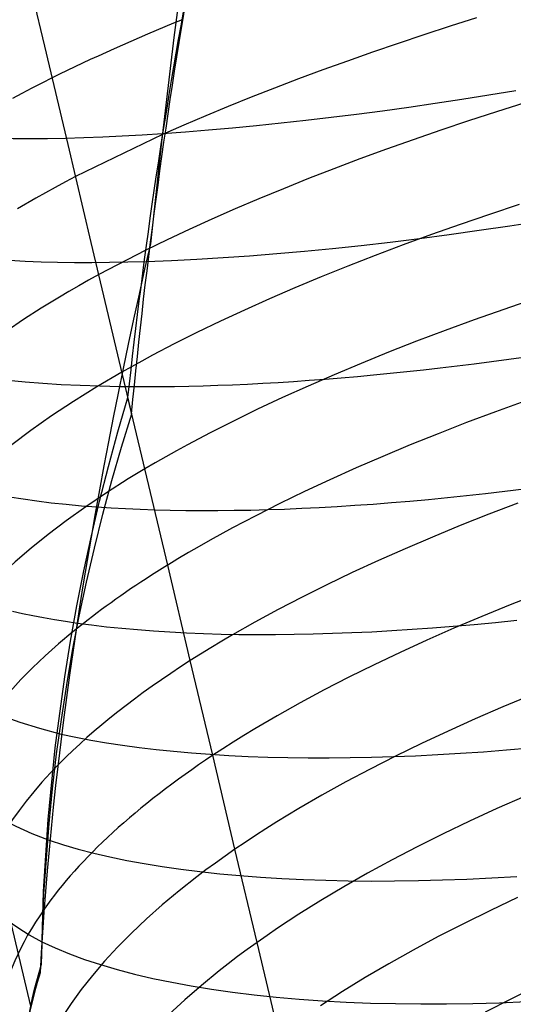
# Model space of a CAD drawing. Extents: x -383 to 1849, y -1185 to -529.
# Tile 526 of 656: x 427 to 434, y -1054 to -1040. Entities that reach past the tile are written whole.
import ezdxf

# ---------------------------------------------------------------- set-up
doc = ezdxf.new("R2010")
doc.units = 0
doc.layers.add('PREDEFINITO', color=7, linetype='CONTINUOUS')

msp = doc.modelspace()

# ---------------------------------------------------------------- linework, layer by layer
at = {"layer": 'PREDEFINITO'}
for p, q in [((429.495, -1038.396, 476.374), (429.293, -1039.956, 477.088)), ((427.386, -1040.081, 499.813), (427.039, -1038.623, 499.414)), ((433.759, -1039.662, 504.217), (433.368, -1039.786, 504.082)), ((433.368, -1039.786, 504.082), (432.982, -1039.912, 503.937)), ((429.293, -1039.956, 477.088), (429.111, -1041.489, 477.849)), ((432.982, -1039.912, 503.937), (432.6, -1040.04, 503.781)), ((427.73, -1041.533, 500.24), (427.386, -1040.081, 499.813)), ((432.224, -1040.169, 503.614), (431.853, -1040.3, 503.437)), ((432.6, -1040.04, 503.781), (432.224, -1040.169, 503.614)), ((431.853, -1040.3, 503.437), (431.488, -1040.432, 503.25)), ((431.488, -1040.432, 503.25), (431.129, -1040.565, 503.052)), ((427.496, -1040.549, 499.981), (427.344, -1040.625, 499.807)), ((431.129, -1040.565, 503.052), (430.777, -1040.699, 502.845)), ((427.196, -1040.702, 499.629), (427.05, -1040.778, 499.45)), ((427.344, -1040.625, 499.807), (427.196, -1040.702, 499.629)), ((430.777, -1040.699, 502.845), (430.432, -1040.835, 502.627)), ((433.939, -1040.799, 475.13), (434.34, -1040.733, 475.003)), ((427.05, -1040.778, 499.45), (426.908, -1040.854, 499.267)), ((430.432, -1040.835, 502.627), (430.094, -1040.971, 502.4)), ((433.147, -1040.922, 475.42), (433.541, -1040.862, 475.269)), ((433.541, -1040.862, 475.269), (433.939, -1040.799, 475.13)), ((430.094, -1040.971, 502.4), (429.763, -1041.108, 502.162)), ((431.989, -1041.082, 475.94), (432.371, -1041.032, 475.755)), ((432.371, -1041.032, 475.755), (432.757, -1040.978, 475.582)), ((432.757, -1040.978, 475.582), (433.147, -1040.922, 475.42)), ((434.471, -1040.917, 504.772), (434.052, -1041.05, 504.641)), ((429.763, -1041.108, 502.162), (429.441, -1041.246, 501.916)), ((430.873, -1041.213, 476.558), (431.24, -1041.173, 476.342)), ((431.24, -1041.173, 476.342), (431.612, -1041.129, 476.136)), ((431.612, -1041.129, 476.136), (431.989, -1041.082, 475.94)), ((433.638, -1041.184, 504.497), (433.229, -1041.321, 504.341)), ((434.052, -1041.05, 504.641), (433.638, -1041.184, 504.497)), ((429.441, -1041.246, 501.916), (429.126, -1041.384, 501.659)), ((429.461, -1041.342, 477.523), (429.805, -1041.315, 477.268)), ((429.805, -1041.315, 477.268), (430.155, -1041.284, 477.021)), ((430.155, -1041.284, 477.021), (430.511, -1041.25, 476.785)), ((430.511, -1041.25, 476.785), (430.873, -1041.213, 476.558)), ((433.229, -1041.321, 504.341), (432.825, -1041.46, 504.173)), ((429.126, -1041.384, 501.659), (427.841, -1042.003, 500.409)), ((429.124, -1041.366, 477.788), (429.461, -1041.342, 477.523)), ((432.825, -1041.46, 504.173), (432.428, -1041.601, 503.994)), ((428.073, -1042.975, 500.695), (427.73, -1041.533, 500.24)), ((429.111, -1041.489, 477.849), (428.945, -1042.996, 478.65)), ((432.428, -1041.601, 503.994), (432.037, -1041.744, 503.803)), ((432.037, -1041.744, 503.803), (431.653, -1041.888, 503.6)), ((431.653, -1041.888, 503.6), (431.277, -1042.034, 503.387)), ((427.841, -1042.003, 500.409), (427.69, -1042.082, 500.236)), ((431.277, -1042.034, 503.387), (430.907, -1042.182, 503.161)), ((427.542, -1042.162, 500.059), (427.397, -1042.242, 499.88)), ((427.69, -1042.082, 500.236), (427.542, -1042.162, 500.059)), ((430.907, -1042.182, 503.161), (430.546, -1042.33, 502.925)), ((427.256, -1042.321, 499.698), (426.983, -1042.48, 499.327)), ((427.397, -1042.242, 499.88), (427.256, -1042.321, 499.698)), ((430.546, -1042.33, 502.925), (430.194, -1042.48, 502.678)), ((430.194, -1042.48, 502.678), (429.85, -1042.631, 502.42)), ((434.386, -1042.415, 505.106), (433.948, -1042.56, 504.954)), ((429.85, -1042.631, 502.42), (429.516, -1042.783, 502.151)), ((433.948, -1042.56, 504.954), (433.517, -1042.708, 504.79)), ((429.516, -1042.783, 502.151), (429.191, -1042.935, 501.871)), ((433.517, -1042.708, 504.79), (433.092, -1042.858, 504.612)), ((433.799, -1042.795, 475.807), (434.247, -1042.728, 475.645)), ((434.247, -1042.728, 475.645), (434.7, -1042.658, 475.498)), ((432.483, -1042.968, 476.383), (432.916, -1042.915, 476.177)), ((433.092, -1042.858, 504.612), (432.674, -1043.011, 504.421)), ((432.916, -1042.915, 476.177), (433.355, -1042.857, 475.985)), ((433.355, -1042.857, 475.985), (433.799, -1042.795, 475.807)), ((428.671, -1045.498, 501.566), (428.073, -1042.975, 500.695)), ((429.191, -1042.935, 501.871), (428.877, -1043.089, 501.581)), ((431.219, -1043.103, 477.083), (431.633, -1043.062, 476.836)), ((431.633, -1043.062, 476.836), (432.055, -1043.018, 476.603)), ((432.055, -1043.018, 476.603), (432.483, -1042.968, 476.383)), ((432.674, -1043.011, 504.421), (432.263, -1043.167, 504.217)), ((428.877, -1043.089, 501.581), (428.185, -1043.448, 500.864)), ((429.256, -1043.239, 478.5), (429.632, -1043.221, 478.193)), ((429.632, -1043.221, 478.193), (430.017, -1043.198, 477.897)), ((430.017, -1043.198, 477.897), (430.41, -1043.171, 477.614)), ((430.41, -1043.171, 477.614), (430.811, -1043.139, 477.342)), ((430.811, -1043.139, 477.342), (431.219, -1043.103, 477.083)), ((432.263, -1043.167, 504.217), (431.86, -1043.324, 504)), ((428.889, -1043.253, 478.817), (429.256, -1043.239, 478.5)), ((431.86, -1043.324, 504), (431.465, -1043.483, 503.771)), ((428.185, -1043.448, 500.864), (428.034, -1043.531, 500.692)), ((431.465, -1043.483, 503.771), (431.079, -1043.644, 503.529)), ((427.887, -1043.613, 500.516), (427.743, -1043.696, 500.338)), ((428.034, -1043.531, 500.692), (427.887, -1043.613, 500.516)), ((431.079, -1043.644, 503.529), (430.702, -1043.806, 503.275)), ((427.602, -1043.779, 500.157), (427.331, -1043.945, 499.787)), ((427.743, -1043.696, 500.338), (427.602, -1043.779, 500.157)), ((427.331, -1043.945, 499.787), (427.074, -1044.111, 499.406)), ((430.702, -1043.806, 503.275), (430.335, -1043.97, 503.009)), ((434.6, -1043.809, 505.562), (434.159, -1043.96, 505.406)), ((430.335, -1043.97, 503.009), (429.978, -1044.135, 502.731)), ((434.159, -1043.96, 505.406), (433.723, -1044.114, 505.236)), ((427.074, -1044.111, 499.406), (426.83, -1044.276, 499.017)), ((429.978, -1044.135, 502.731), (429.632, -1044.302, 502.441)), ((433.723, -1044.114, 505.236), (433.295, -1044.271, 505.053)), ((429.632, -1044.302, 502.441), (429.298, -1044.469, 502.139)), ((433.295, -1044.271, 505.053), (432.874, -1044.43, 504.856)), ((429.298, -1044.469, 502.139), (428.974, -1044.637, 501.826)), ((432.874, -1044.43, 504.856), (432.46, -1044.592, 504.646)), ((428.974, -1044.637, 501.826), (428.817, -1044.722, 501.665)), ((432.46, -1044.592, 504.646), (432.055, -1044.757, 504.424)), ((434.233, -1044.694, 476.313), (434.49, -1044.658, 476.218)), ((428.664, -1044.806, 501.501), (428.525, -1044.884, 501.348)), ((428.817, -1044.722, 501.665), (428.664, -1044.806, 501.501)), ((432.055, -1044.757, 504.424), (431.659, -1044.923, 504.188)), ((433.222, -1044.822, 476.739), (433.472, -1044.792, 476.626)), ((433.472, -1044.792, 476.626), (433.724, -1044.761, 476.517)), ((433.724, -1044.761, 476.517), (433.978, -1044.728, 476.412)), ((433.978, -1044.728, 476.412), (434.233, -1044.694, 476.313)), ((431.659, -1044.923, 504.188), (431.272, -1045.091, 503.94)), ((431.76, -1044.969, 477.516), (431.999, -1044.948, 477.376)), ((431.999, -1044.948, 477.376), (432.239, -1044.926, 477.24)), ((432.239, -1044.926, 477.24), (432.482, -1044.902, 477.108)), ((432.482, -1044.902, 477.108), (432.727, -1044.877, 476.981)), ((432.727, -1044.877, 476.981), (432.973, -1044.85, 476.858)), ((432.973, -1044.85, 476.858), (433.222, -1044.822, 476.739)), ((426.843, -1045.003, 482.042), (427.096, -1045.028, 481.7)), ((427.096, -1045.028, 481.7), (427.358, -1045.049, 481.364)), ((427.358, -1045.049, 481.364), (427.629, -1045.066, 481.034)), ((427.629, -1045.066, 481.034), (427.909, -1045.079, 480.712)), ((427.909, -1045.079, 480.712), (428.197, -1045.089, 480.396)), ((428.197, -1045.089, 480.396), (428.494, -1045.096, 480.088)), ((428.494, -1045.096, 480.088), (428.691, -1045.098, 479.892)), ((428.691, -1045.098, 479.892), (428.891, -1045.099, 479.699)), ((428.891, -1045.099, 479.699), (429.095, -1045.098, 479.509)), ((429.095, -1045.098, 479.509), (429.301, -1045.096, 479.322)), ((429.301, -1045.096, 479.322), (429.511, -1045.092, 479.139)), ((429.511, -1045.092, 479.139), (429.724, -1045.086, 478.96)), ((429.724, -1045.086, 478.96), (429.94, -1045.079, 478.784)), ((429.94, -1045.079, 478.784), (430.158, -1045.071, 478.612)), ((430.158, -1045.071, 478.612), (430.379, -1045.061, 478.444)), ((430.379, -1045.061, 478.444), (430.603, -1045.049, 478.279)), ((430.603, -1045.049, 478.279), (430.83, -1045.036, 478.119)), ((430.83, -1045.036, 478.119), (431.059, -1045.022, 477.962)), ((431.272, -1045.091, 503.94), (430.894, -1045.261, 503.679)), ((431.059, -1045.022, 477.962), (431.29, -1045.005, 477.809)), ((431.29, -1045.005, 477.809), (431.524, -1044.988, 477.66)), ((431.524, -1044.988, 477.66), (431.76, -1044.969, 477.516)), ((428.466, -1045.766, 501.342), (428.614, -1045.26, 501.48)), ((429.2, -1047.729, 502.399), (428.614, -1045.26, 501.48)), ((430.894, -1045.261, 503.679), (430.527, -1045.433, 503.406)), ((434.472, -1045.313, 505.928), (434.038, -1045.47, 505.759)), ((428.519, -1045.99, 501.422), (428.671, -1045.498, 501.566)), ((430.527, -1045.433, 503.406), (430.171, -1045.606, 503.121)), ((434.038, -1045.47, 505.759), (433.611, -1045.63, 505.577)), ((430.171, -1045.606, 503.121), (429.826, -1045.781, 502.823)), ((433.611, -1045.63, 505.577), (433.191, -1045.793, 505.381)), ((428.327, -1046.275, 501.198), (428.466, -1045.766, 501.342)), ((429.826, -1045.781, 502.823), (429.493, -1045.957, 502.514)), ((433.191, -1045.793, 505.381), (432.779, -1045.959, 505.173)), ((429.493, -1045.957, 502.514), (429.331, -1046.045, 502.355)), ((432.779, -1045.959, 505.173), (432.376, -1046.127, 504.951)), ((428.376, -1046.484, 501.273), (428.519, -1045.99, 501.422)), ((429.331, -1046.045, 502.355), (429.172, -1046.134, 502.193)), ((432.376, -1046.127, 504.951), (431.981, -1046.298, 504.717)), ((429.016, -1046.223, 502.028), (428.864, -1046.311, 501.86)), ((429.172, -1046.134, 502.193), (429.016, -1046.223, 502.028)), ((428.196, -1046.786, 501.05), (428.327, -1046.275, 501.198)), ((428.864, -1046.311, 501.86), (428.618, -1046.46, 501.575)), ((431.981, -1046.298, 504.717), (431.595, -1046.471, 504.47)), ((428.243, -1046.98, 501.12), (428.376, -1046.484, 501.273)), ((431.595, -1046.471, 504.47), (431.22, -1046.645, 504.21)), ((431.22, -1046.645, 504.21), (430.854, -1046.822, 503.938)), ((433.327, -1046.735, 477.439), (433.608, -1046.706, 477.304)), ((433.608, -1046.706, 477.304), (433.89, -1046.675, 477.176)), ((433.89, -1046.675, 477.176), (434.175, -1046.642, 477.053)), ((434.175, -1046.642, 477.053), (434.462, -1046.607, 476.936)), ((426.868, -1046.724, 483.13), (427.066, -1046.755, 482.837)), ((427.066, -1046.755, 482.837), (427.271, -1046.784, 482.548)), ((427.271, -1046.784, 482.548), (427.483, -1046.81, 482.263)), ((427.483, -1046.81, 482.263), (427.701, -1046.833, 481.983)), ((427.701, -1046.833, 481.983), (427.926, -1046.854, 481.707)), ((428.075, -1047.299, 500.898), (428.196, -1046.786, 501.05)), ((430.854, -1046.822, 503.938), (430.5, -1047.001, 503.654)), ((431.699, -1046.865, 478.362), (431.964, -1046.848, 478.195)), ((431.964, -1046.848, 478.195), (432.231, -1046.83, 478.033)), ((432.231, -1046.83, 478.033), (432.501, -1046.809, 477.876)), ((432.501, -1046.809, 477.876), (432.774, -1046.786, 477.725)), ((432.774, -1046.786, 477.725), (433.049, -1046.761, 477.579)), ((433.049, -1046.761, 477.579), (433.327, -1046.735, 477.439)), ((434.365, -1046.816, 506.301), (433.938, -1046.98, 506.12)), ((427.926, -1046.854, 481.707), (428.156, -1046.872, 481.436)), ((428.118, -1047.479, 500.962), (428.243, -1046.98, 501.12)), ((428.156, -1046.872, 481.436), (428.364, -1046.885, 481.202)), ((428.364, -1046.885, 481.202), (428.576, -1046.897, 480.971)), ((428.576, -1046.897, 480.971), (428.793, -1046.907, 480.744)), ((428.793, -1046.907, 480.744), (429.014, -1046.914, 480.522)), ((429.014, -1046.914, 480.522), (429.239, -1046.92, 480.303)), ((429.239, -1046.92, 480.303), (429.469, -1046.924, 480.088)), ((429.469, -1046.924, 480.088), (429.702, -1046.925, 479.878)), ((429.702, -1046.925, 479.878), (429.939, -1046.925, 479.672)), ((429.939, -1046.925, 479.672), (430.18, -1046.922, 479.471)), ((430.18, -1046.922, 479.471), (430.425, -1046.918, 479.274)), ((430.425, -1046.918, 479.274), (430.673, -1046.911, 479.082)), ((430.673, -1046.911, 479.082), (430.925, -1046.903, 478.895)), ((430.925, -1046.903, 478.895), (431.18, -1046.892, 478.712)), ((431.18, -1046.892, 478.712), (431.438, -1046.88, 478.535)), ((431.438, -1046.88, 478.535), (431.699, -1046.865, 478.362)), ((433.938, -1046.98, 506.12), (433.518, -1047.146, 505.926)), ((430.5, -1047.001, 503.654), (430.157, -1047.181, 503.358)), ((430.157, -1047.181, 503.358), (429.825, -1047.363, 503.05)), ((433.518, -1047.146, 505.926), (433.107, -1047.316, 505.719)), ((427.963, -1047.815, 500.742), (428.075, -1047.299, 500.898)), ((429.825, -1047.363, 503.05), (429.664, -1047.454, 502.892)), ((433.107, -1047.316, 505.719), (432.704, -1047.488, 505.499)), ((428.002, -1047.979, 500.801), (428.118, -1047.479, 500.962)), ((429.506, -1047.545, 502.731), (429.352, -1047.637, 502.566)), ((429.664, -1047.454, 502.892), (429.506, -1047.545, 502.731)), ((432.704, -1047.488, 505.499), (432.309, -1047.663, 505.266)), ((429.352, -1047.637, 502.566), (429.2, -1047.729, 502.399)), ((432.309, -1047.663, 505.266), (431.924, -1047.84, 505.021)), ((427.86, -1048.332, 500.582), (427.963, -1047.815, 500.742)), ((429.534, -1049.137, 502.966), (429.2, -1047.729, 502.399)), ((431.924, -1047.84, 505.021), (431.549, -1048.02, 504.763)), ((427.896, -1048.482, 500.635), (428.002, -1047.979, 500.801)), ((431.549, -1048.02, 504.763), (431.184, -1048.202, 504.493)), ((434.681, -1048.15, 506.874), (434.255, -1048.317, 506.694)), ((431.184, -1048.202, 504.493), (430.831, -1048.386, 504.212)), ((426.91, -1048.407, 484.254), (427.058, -1048.441, 484.014)), ((427.058, -1048.441, 484.014), (427.211, -1048.473, 483.777)), ((427.766, -1048.852, 500.418), (427.86, -1048.332, 500.582)), ((430.831, -1048.386, 504.212), (430.488, -1048.571, 503.918)), ((434.255, -1048.317, 506.694), (433.836, -1048.487, 506.501)), ((427.211, -1048.473, 483.777), (427.368, -1048.503, 483.542)), ((427.368, -1048.503, 483.542), (427.529, -1048.532, 483.31)), ((427.529, -1048.532, 483.31), (427.694, -1048.558, 483.08)), ((427.694, -1048.558, 483.08), (427.864, -1048.584, 482.853)), ((427.798, -1048.987, 500.467), (427.896, -1048.482, 500.635)), ((427.864, -1048.584, 482.853), (428.078, -1048.612, 482.58)), ((430.488, -1048.571, 503.918), (430.158, -1048.758, 503.612)), ((433.836, -1048.487, 506.501), (433.425, -1048.661, 506.295)), ((433.725, -1048.605, 478.027), (434.037, -1048.575, 477.878)), ((434.037, -1048.575, 477.878), (434.352, -1048.543, 477.736)), ((428.078, -1048.612, 482.58), (428.297, -1048.638, 482.31)), ((428.297, -1048.638, 482.31), (428.522, -1048.661, 482.046)), ((428.522, -1048.661, 482.046), (428.753, -1048.681, 481.785)), ((428.753, -1048.681, 481.785), (428.989, -1048.699, 481.53)), ((428.989, -1048.699, 481.53), (429.231, -1048.715, 481.279)), ((429.231, -1048.715, 481.279), (429.479, -1048.727, 481.033)), ((429.479, -1048.727, 481.033), (429.731, -1048.737, 480.792)), ((429.731, -1048.737, 480.792), (429.989, -1048.745, 480.557)), ((431.346, -1048.744, 479.461), (431.63, -1048.735, 479.26)), ((431.63, -1048.735, 479.26), (431.919, -1048.725, 479.064)), ((431.919, -1048.725, 479.064), (432.211, -1048.711, 478.875)), ((432.211, -1048.711, 478.875), (432.507, -1048.695, 478.692)), ((432.507, -1048.695, 478.692), (432.806, -1048.676, 478.516)), ((432.806, -1048.676, 478.516), (433.109, -1048.655, 478.346)), ((433.425, -1048.661, 506.295), (433.023, -1048.837, 506.076)), ((433.109, -1048.655, 478.346), (433.415, -1048.631, 478.183)), ((433.415, -1048.631, 478.183), (433.725, -1048.605, 478.027)), ((427.682, -1049.374, 500.252), (427.766, -1048.852, 500.418)), ((429.997, -1048.852, 503.455), (429.839, -1048.947, 503.295)), ((429.989, -1048.745, 480.557), (430.251, -1048.75, 480.326)), ((430.158, -1048.758, 503.612), (429.997, -1048.852, 503.455)), ((430.251, -1048.75, 480.326), (430.518, -1048.752, 480.102)), ((430.518, -1048.752, 480.102), (430.79, -1048.752, 479.882)), ((430.79, -1048.752, 479.882), (431.066, -1048.749, 479.669)), ((431.066, -1048.749, 479.669), (431.346, -1048.744, 479.461)), ((433.023, -1048.837, 506.076), (432.63, -1049.016, 505.845)), ((427.71, -1049.494, 500.295), (427.798, -1048.987, 500.467)), ((429.839, -1048.947, 503.295), (429.685, -1049.042, 503.132)), ((432.63, -1049.016, 505.845), (432.246, -1049.198, 505.602)), ((429.685, -1049.042, 503.132), (429.534, -1049.137, 502.966)), ((429.866, -1050.533, 503.559), (429.534, -1049.137, 502.966)), ((432.246, -1049.198, 505.602), (431.872, -1049.383, 505.346)), ((427.54, -1050.423, 499.911), (427.682, -1049.374, 500.252)), ((431.872, -1049.383, 505.346), (431.509, -1049.57, 505.077)), ((427.631, -1050.003, 500.121), (427.71, -1049.494, 500.295)), ((431.509, -1049.57, 505.077), (431.156, -1049.758, 504.797)), ((434.564, -1049.645, 507.293), (434.147, -1049.818, 507.101)), ((431.156, -1049.758, 504.797), (430.815, -1049.949, 504.505)), ((434.147, -1049.818, 507.101), (433.738, -1049.995, 506.897)), ((427.561, -1050.513, 499.944), (427.631, -1050.003, 500.121)), ((430.815, -1049.949, 504.505), (430.486, -1050.142, 504.201)), ((433.738, -1049.995, 506.897), (433.337, -1050.176, 506.68)), ((430.486, -1050.142, 504.201), (430.326, -1050.239, 504.045)), ((433.337, -1050.176, 506.68), (432.945, -1050.359, 506.45)), ((427.628, -1050.219, 484.358), (427.843, -1050.265, 484.043)), ((427.843, -1050.265, 484.043), (428.065, -1050.308, 483.734)), ((428.065, -1050.308, 483.734), (428.295, -1050.348, 483.429)), ((430.326, -1050.239, 504.045), (430.169, -1050.337, 503.886)), ((427.435, -1051.479, 499.563), (427.54, -1050.423, 499.911)), ((428.295, -1050.348, 483.429), (428.533, -1050.384, 483.13)), ((428.533, -1050.384, 483.13), (428.777, -1050.417, 482.835)), ((428.777, -1050.417, 482.835), (429.029, -1050.447, 482.546)), ((429.029, -1050.447, 482.546), (429.288, -1050.474, 482.263)), ((429.288, -1050.474, 482.263), (429.553, -1050.497, 481.985)), ((430.016, -1050.435, 503.724), (429.866, -1050.533, 503.559)), ((430.169, -1050.337, 503.886), (430.016, -1050.435, 503.724)), ((432.945, -1050.359, 506.45), (432.563, -1050.546, 506.208)), ((433.521, -1050.503, 478.973), (433.86, -1050.481, 478.794)), ((433.86, -1050.481, 478.794), (434.201, -1050.454, 478.622)), ((434.201, -1050.454, 478.622), (434.547, -1050.425, 478.46)), ((427.501, -1051.025, 499.765), (427.561, -1050.513, 499.944)), ((429.553, -1050.497, 481.985), (429.825, -1050.518, 481.713)), ((429.825, -1050.518, 481.713), (430.103, -1050.535, 481.447)), ((430.193, -1051.917, 504.181), (429.866, -1050.533, 503.559)), ((430.103, -1050.535, 481.447), (430.388, -1050.548, 481.188)), ((430.388, -1050.548, 481.188), (430.678, -1050.559, 480.934)), ((430.678, -1050.559, 480.934), (430.974, -1050.566, 480.688)), ((430.974, -1050.566, 480.688), (431.275, -1050.569, 480.448)), ((431.275, -1050.569, 480.448), (431.582, -1050.57, 480.215)), ((431.582, -1050.57, 480.215), (431.893, -1050.567, 479.989)), ((431.893, -1050.567, 479.989), (432.21, -1050.561, 479.771)), ((432.563, -1050.546, 506.208), (432.19, -1050.735, 505.954)), ((432.21, -1050.561, 479.771), (432.531, -1050.552, 479.56)), ((432.531, -1050.552, 479.56), (432.857, -1050.539, 479.356)), ((432.857, -1050.539, 479.356), (433.187, -1050.523, 479.161)), ((433.187, -1050.523, 479.161), (433.521, -1050.503, 478.973)), ((432.19, -1050.735, 505.954), (431.828, -1050.926, 505.687)), ((427.45, -1051.539, 499.584), (427.501, -1051.025, 499.765)), ((431.828, -1050.926, 505.687), (431.477, -1051.12, 505.409)), ((431.477, -1051.12, 505.409), (431.138, -1051.317, 505.119)), ((434.465, -1051.138, 507.725), (434.056, -1051.319, 507.522)), ((431.138, -1051.317, 505.119), (430.811, -1051.515, 504.818)), ((434.056, -1051.319, 507.522), (433.656, -1051.503, 507.307)), ((427.368, -1052.542, 499.208), (427.435, -1051.479, 499.563)), ((427.375, -1052.572, 499.219), (427.45, -1051.539, 499.584)), ((430.651, -1051.615, 504.663), (430.495, -1051.715, 504.505)), ((430.811, -1051.515, 504.818), (430.651, -1051.615, 504.663)), ((433.656, -1051.503, 507.307), (433.265, -1051.691, 507.079)), ((427.451, -1051.785, 485.915), (427.661, -1051.852, 485.56)), ((430.495, -1051.715, 504.505), (430.343, -1051.816, 504.344)), ((433.265, -1051.691, 507.079), (432.883, -1051.881, 506.839)), ((427.661, -1051.852, 485.56), (427.88, -1051.915, 485.21)), ((427.88, -1051.915, 485.21), (428.11, -1051.975, 484.865)), ((430.193, -1051.917, 504.181), (430.047, -1052.019, 504.014)), ((430.343, -1051.816, 504.344), (430.193, -1051.917, 504.181)), ((430.52, -1053.29, 504.828), (430.193, -1051.917, 504.181)), ((432.883, -1051.881, 506.839), (432.511, -1052.075, 506.587)), ((428.11, -1051.975, 484.865), (428.349, -1052.03, 484.526)), ((428.349, -1052.03, 484.526), (428.597, -1052.081, 484.192)), ((430.047, -1052.019, 504.014), (429.905, -1052.12, 503.845)), ((432.511, -1052.075, 506.587), (432.15, -1052.272, 506.323)), ((428.597, -1052.081, 484.192), (428.854, -1052.129, 483.864)), ((428.854, -1052.129, 483.864), (429.12, -1052.172, 483.542)), ((429.12, -1052.172, 483.542), (429.394, -1052.212, 483.227)), ((429.394, -1052.212, 483.227), (429.677, -1052.247, 482.918)), ((429.905, -1052.12, 503.845), (429.765, -1052.223, 503.673)), ((429.63, -1052.325, 503.499), (429.368, -1052.531, 503.143)), ((429.765, -1052.223, 503.673), (429.63, -1052.325, 503.499)), ((429.677, -1052.247, 482.918), (429.968, -1052.279, 482.616)), ((429.968, -1052.279, 482.616), (430.266, -1052.306, 482.321)), ((430.266, -1052.306, 482.321), (430.572, -1052.329, 482.033)), ((430.572, -1052.329, 482.033), (430.885, -1052.349, 481.752)), ((430.885, -1052.349, 481.752), (431.205, -1052.364, 481.48)), ((431.205, -1052.364, 481.48), (431.532, -1052.375, 481.215)), ((432.15, -1052.272, 506.323), (431.8, -1052.471, 506.047)), ((433.256, -1052.37, 480.016), (433.617, -1052.357, 479.803)), ((433.617, -1052.357, 479.803), (433.983, -1052.339, 479.6)), ((433.983, -1052.339, 479.6), (434.354, -1052.317, 479.406)), ((431.8, -1052.471, 506.047), (431.461, -1052.673, 505.759)), ((431.532, -1052.375, 481.215), (431.865, -1052.382, 480.958)), ((431.865, -1052.382, 480.958), (432.204, -1052.386, 480.709)), ((432.204, -1052.386, 480.709), (432.549, -1052.384, 480.469)), ((432.549, -1052.384, 480.469), (432.9, -1052.379, 480.238)), ((432.9, -1052.379, 480.238), (433.256, -1052.37, 480.016)), ((427.339, -1053.61, 498.85), (427.368, -1052.542, 499.208)), ((427.339, -1053.61, 498.85), (427.375, -1052.572, 499.219)), ((429.368, -1052.531, 503.143), (429.12, -1052.738, 502.777)), ((434.363, -1052.63, 508.177), (433.964, -1052.818, 507.963)), ((429.12, -1052.738, 502.777), (428.886, -1052.945, 502.402)), ((431.461, -1052.673, 505.759), (431.135, -1052.876, 505.46)), ((428.886, -1052.945, 502.402), (428.666, -1053.152, 502.018)), ((431.135, -1052.876, 505.46), (430.976, -1052.979, 505.306)), ((433.964, -1052.818, 507.963), (433.574, -1053.01, 507.737)), ((427.18, -1054.23, 489.026), (426.897, -1053.027, 488.545)), ((430.821, -1053.082, 505.15), (430.669, -1053.186, 504.99)), ((430.976, -1052.979, 505.306), (430.821, -1053.082, 505.15)), ((433.574, -1053.01, 507.737), (433.194, -1053.205, 507.499)), ((428.666, -1053.152, 502.018), (428.46, -1053.36, 501.626)), ((430.669, -1053.186, 504.99), (430.52, -1053.29, 504.828)), ((433.194, -1053.205, 507.499), (432.824, -1053.404, 507.248)), ((427.342, -1053.28, 487.517), (427.54, -1053.371, 487.122)), ((427.54, -1053.371, 487.122), (427.75, -1053.458, 486.731)), ((428.46, -1053.36, 501.626), (428.267, -1053.568, 501.227)), ((430.52, -1053.29, 504.828), (430.374, -1053.395, 504.663)), ((430.842, -1054.651, 505.503), (430.52, -1053.29, 504.828)), ((427.75, -1053.458, 486.731), (427.973, -1053.54, 486.346)), ((430.232, -1053.5, 504.495), (430.094, -1053.605, 504.325)), ((430.374, -1053.395, 504.663), (430.232, -1053.5, 504.495)), ((432.824, -1053.404, 507.248), (432.464, -1053.605, 506.986)), ((427.973, -1053.54, 486.346), (428.208, -1053.617, 485.967)), ((428.267, -1053.568, 501.227), (428.089, -1053.776, 500.82)), ((428.208, -1053.617, 485.967), (428.454, -1053.69, 485.594)), ((430.094, -1053.605, 504.325), (429.958, -1053.711, 504.152)), ((432.464, -1053.605, 506.986), (432.116, -1053.809, 506.712)), ((428.089, -1053.776, 500.82), (427.925, -1053.983, 500.406)), ((428.454, -1053.69, 485.594), (428.712, -1053.757, 485.227)), ((428.712, -1053.757, 485.227), (428.98, -1053.82, 484.867)), ((429.958, -1053.711, 504.152), (429.698, -1053.923, 503.799)), ((432.116, -1053.809, 506.712), (431.779, -1054.016, 506.427)), ((428.98, -1053.82, 484.867), (429.26, -1053.878, 484.513)), ((429.26, -1053.878, 484.513), (429.549, -1053.932, 484.167)), ((429.698, -1053.923, 503.799), (429.452, -1054.137, 503.436)), ((429.549, -1053.932, 484.167), (429.848, -1053.981, 483.828)), ((434.67, -1053.927, 508.856), (434.272, -1054.12, 508.644)), ((427.925, -1053.983, 500.406), (427.776, -1054.189, 499.987)), ((429.848, -1053.981, 483.828), (430.157, -1054.024, 483.497)), ((430.157, -1054.024, 483.497), (430.476, -1054.063, 483.174)), ((430.476, -1054.063, 483.174), (430.803, -1054.097, 482.859)), ((430.803, -1054.097, 482.859), (431.139, -1054.126, 482.553)), ((431.779, -1054.016, 506.427), (431.454, -1054.226, 506.13)), ((427.776, -1054.189, 499.987), (427.64, -1054.395, 499.561)), ((429.452, -1054.137, 503.436), (429.219, -1054.351, 503.064)), ((431.139, -1054.126, 482.553), (431.483, -1054.15, 482.255)), ((431.483, -1054.15, 482.255), (431.835, -1054.17, 481.967)), ((431.835, -1054.17, 481.967), (432.195, -1054.184, 481.688)), ((432.195, -1054.184, 481.688), (432.562, -1054.193, 481.418)), ((432.562, -1054.193, 481.418), (432.936, -1054.197, 481.159)), ((432.936, -1054.197, 481.159), (433.316, -1054.196, 480.91)), ((433.316, -1054.196, 480.91), (433.703, -1054.19, 480.671)), ((433.703, -1054.19, 480.671), (434.096, -1054.179, 480.443)), ((434.272, -1054.12, 508.644), (433.883, -1054.316, 508.42)), ((434.096, -1054.179, 480.443), (434.495, -1054.163, 480.227))]:
    msp.add_line(p, q, dxfattribs=at)
at = {"layer": 'PREDEFINITO', "extrusion": (0.218143, -0.957025, 0.191092)}
msp.add_arc((196.446, 268.319, 1181.526), 14.97, 136.8262, 230.6791, dxfattribs=at)
at = {"layer": 'PREDEFINITO', "extrusion": (-0.066502, 0.054394, -0.996303)}
msp.add_arc((493.946, -1013.623, -584.986), 79.895, 56.77594, 61.4857, dxfattribs=at)
at = {"layer": 'PREDEFINITO', "extrusion": (-0.068711, 0.039563, -0.996852)}
msp.add_arc((656.654, -928.336, -570.804), 85.457, 65.46282, 70.01653, dxfattribs=at)
at = {"layer": 'PREDEFINITO', "extrusion": (0.217309, -0.953367, 0.209447)}
msp.add_arc((196.469, 246.192, 1188.091), 14.972, 136.8726, 227.2823, dxfattribs=at)
at = {"layer": 'PREDEFINITO', "extrusion": (0.216383, -0.949345, 0.227864)}
msp.add_arc((195.827, 224.326, 1194.271), 14.105, 125.5415, 136.6697, dxfattribs=at)
at = {"layer": 'PREDEFINITO', "extrusion": (-0.868572, 0.394139, 0.300395)}
msp.add_arc((747.907, 739.959, -639.871), 44.122, 303.9268, 322.6636, dxfattribs=at)
at = {"layer": 'PREDEFINITO', "extrusion": (0.212992, -0.935335, 0.282458)}
msp.add_arc((196.96, 156.02, 1210.199), 15.144, 137.3027, 209.4367, dxfattribs=at)
at = {"layer": 'PREDEFINITO', "extrusion": (0.211699, -0.92999, 0.300504)}
msp.add_arc((197.151, 133.185, 1214.66), 15.233, 138.985, 204.9342, dxfattribs=at)
at = {"layer": 'PREDEFINITO', "extrusion": (0.210412, -0.924278, 0.318491)}
msp.add_arc((196.135, 110.98, 1218.712), 13.977, 136.9158, 145.5996, dxfattribs=at)
at = {"layer": 'PREDEFINITO', "extrusion": (0.210444, -0.924276, 0.318476)}
msp.add_arc((197.268, 110.209, 1218.716), 15.388, 145.6397, 200.4022, dxfattribs=at)
at = {"layer": 'PREDEFINITO', "extrusion": (0.209024, -0.918285, 0.336247)}
msp.add_arc((196.445, 87.869, 1222.31), 14.336, 136.9552, 152.2881, dxfattribs=at)
at = {"layer": 'PREDEFINITO', "extrusion": (0.207427, -0.911907, 0.354119)}
msp.add_arc((196.917, 64.434, 1225.474), 14.684, 137.1562, 158.8637, dxfattribs=at)
at = {"layer": 'PREDEFINITO', "extrusion": (0.209002, -0.918287, 0.336255)}
msp.add_arc((197.478, 87.269, 1222.307), 15.502, 152.0855, 193.8691, dxfattribs=at)
at = {"layer": 'PREDEFINITO', "extrusion": (0.207483, -0.911901, 0.3541)}
msp.add_arc((197.766, 64.007, 1225.482), 15.699, 158.5446, 186.436, dxfattribs=at)
at = {"layer": 'PREDEFINITO', "extrusion": (-0.15012, 0.792302, -0.591372)}
msp.add_arc((-239.579, -261.902, -1193.936), 16.605, 6.1246, 17.3259, dxfattribs=at)
at = {"layer": 'PREDEFINITO', "extrusion": (-0.584091, 0.754762, 0.298616)}
msp.add_arc((283.604, 802.678, -899.178), 25.39, 336.9173, 348.3257, dxfattribs=at)

doc.saveas('drawing.dxf')
